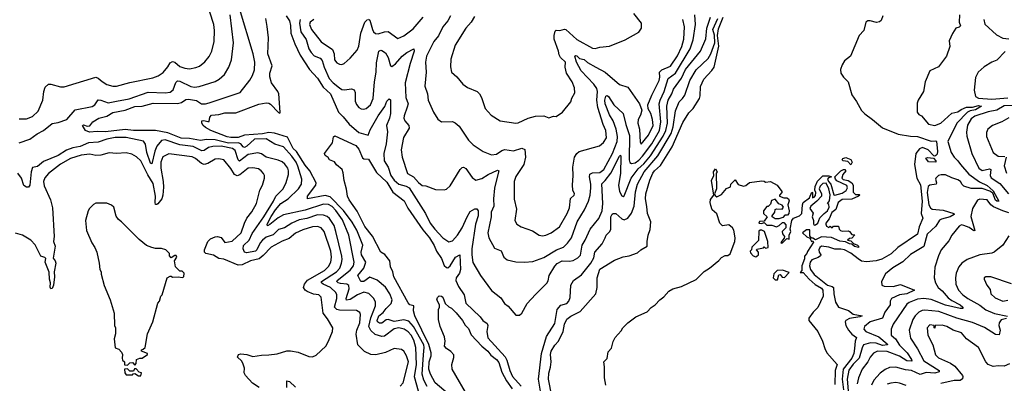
# Model space of a CAD drawing. Extents: x 1933546 to 2138868, y 524910 to 667279.
# Tile 336 of 466: x 2051040 to 2059127, y 621070 to 624054. Entities that reach past the tile are written whole.
import ezdxf

# ---------------------------------------------------------------- set-up
doc = ezdxf.new("R2010")
doc.units = 0

msp = doc.modelspace()

# ---------------------------------------------------------------- linework, layer by layer
at = {"layer": '0CON10XD'}
for points in [[(2051035, 623043.2), (2051123.8, 623075), (2051181.8, 623118.2), (2051234, 623146), (2051306.8, 623203.2), (2051355, 623210), (2051427.8, 623235), (2051496.2, 623313.8), (2051635, 623340.9), (2051656.2, 623355), (2051683.6, 623396.4), (2051705, 623394.7), (2051765, 623371.1), (2051835, 623384.8), (2051939.2, 623405), (2052095, 623459.7), (2052235, 623454.8), (2052275, 623460.6), (2052300.8, 623479.1), (2052321.9, 623538.1), (2052335, 623552.1), (2052355, 623548.7), (2052445, 623505.4), (2052475, 623500.8), (2052515, 623506.2), (2052645, 623548.2), (2052677.5, 623565), (2052722.5, 623605), (2052756, 623664), (2052777.9, 623725), (2052796.1, 623865), (2052769.6, 624095)], [(2054316.5, 621005), (2054281.8, 621121.8), (2054299, 621225), (2054292.3, 621365), (2054276.7, 621425), (2054255, 621464.1), (2054231.2, 621491.2), (2054197.7, 621515), (2054155, 621525.2), (2054115, 621516.2), (2054035, 621457.3), (2054015, 621454.5), (2053959.3, 621469.3), (2053925, 621503.1), (2053908.5, 621535), (2053923.7, 621606.3), (2053963.2, 621705), (2053962.3, 621735), (2053947.3, 621765), (2053907.2, 621807.3), (2053865, 621817.8), (2053814.7, 621795.3), (2053755, 621757.5), (2053725, 621752.1), (2053722.4, 621765), (2053746.7, 621845), (2053743.7, 621873.7), (2053725.8, 621885), (2053675, 621890.4), (2053655, 621895.3), (2053644.7, 621905), (2053645.8, 621915), (2053755, 621998.9), (2053780, 622035), (2053786.1, 622063.9), (2053742.4, 622285), (2053692.3, 622412.3), (2053635, 622489.5), (2053605, 622519.8), (2053575, 622538), (2053535, 622541.5), (2053385, 622491.7), (2053205, 622453.7), (2053161.6, 622428.4), (2053095, 622372.3), (2053073.6, 622363.6), (2053073.1, 622375), (2053105, 622439.2), (2053139.8, 622495), (2053185, 622546.9), (2053244.1, 622584.1), (2053330.3, 622665), (2053353.4, 622705), (2053357.6, 622745), (2053325, 622852.7), (2053309.5, 622885), (2053275, 622933.6), (2053205, 623009.7), (2053135, 623033.3), (2053065, 623075.9), (2052968.8, 623075), (2052905, 623015.7), (2052885, 623006.2), (2052875, 623009.7), (2052854.8, 623035), (2052835, 623043.1), (2052755, 623041.5), (2052645, 623069.5), (2052575, 623069.9), (2052525, 623061.7), (2052435, 623078.7), (2052365, 623082.8), (2052255, 623125.9), (2052155.3, 623145.3), (2051975, 623144.3), (2051905, 623154.5), (2051745, 623133.4), (2051675, 623138.1), (2051611.9, 623131.9), (2051580, 623145), (2051556.7, 623185), (2051565, 623191.2), (2051595, 623180), (2051615, 623182), (2051640, 623215), (2051689.2, 623245), (2051756.4, 623263.6), (2051805, 623291.5), (2051905, 623310.7), (2051985, 623341.7), (2052045.2, 623344.8), (2052135, 623370), (2052335, 623365.6), (2052368.1, 623375), (2052405, 623398.8), (2052427.2, 623402.8), (2052490.6, 623390.6), (2052533.1, 623365), (2052565, 623364), (2052595, 623371.8), (2052851.8, 623458.2), (2052930.9, 623559.1), (2052953, 623597), (2052966.8, 623643.2), (2052970, 623705), (2052956.3, 623773.6), (2052845, 624147.5)], [(2052255, 623668.5), (2052275, 623700), (2052295, 623712.5), (2052315, 623706.5), (2052355, 623671.6), (2052395, 623656), (2052435, 623652.1), (2052487.4, 623662.6), (2052516, 623674), (2052560.5, 623709.5), (2052596.7, 623753.3), (2052616.4, 623795), (2052636.9, 623875), (2052640.4, 623965), (2052634.6, 624015), (2052602.5, 624115)], [(2053229.5, 624085), (2053254.7, 624044.7), (2053265, 624007.5), (2053266.2, 623945), (2053298.9, 623855), (2053343.9, 623763.9), (2053419.2, 623645), (2053485, 623574.6), (2053531.9, 623501.9), (2053592.8, 623445), (2053657.3, 623295), (2053697.4, 623257.4), (2053745, 623196.4), (2053825, 623128), (2053902.1, 623107.9), (2053919.4, 623150.6), (2053982.9, 623265), (2054038, 623342), (2054055, 623385.8), (2054075, 623403.8), (2054085, 623397.5), (2054085.3, 623285.2), (2054077.1, 623245), (2054052.8, 623185), (2054061.8, 623135), (2054050.9, 623035), (2054029.4, 622955), (2054033.5, 622895), (2054067.3, 622845), (2054089.2, 622775), (2054115, 622737.2), (2054155, 622704.8), (2054215, 622689.3), (2054237.5, 622675), (2054372.8, 622462.8), (2054410.3, 622385), (2054448.1, 622335), (2054515.8, 622265), (2054565, 622231.8), (2054595, 622240.5), (2054635.3, 622285), (2054675, 622346.2), (2054713.8, 622435), (2054740.7, 622479.3), (2054778.8, 622501.2), (2054795, 622503.3), (2054804, 622485), (2054804.1, 622444.1), (2054782.2, 622375), (2054753.8, 622175), (2054752.3, 622125), (2054761.3, 622061.3), (2054824.6, 621954.6), (2054915, 621830.8), (2054992.1, 621772.1), (2055020.8, 621725), (2055052.2, 621702.2), (2055115, 621628.8), (2055145, 621628.8), (2055163.8, 621645), (2055207.1, 621725), (2055275, 621800), (2055368, 621892), (2055378.9, 621911.1), (2055389.6, 621955), (2055435, 622030.5), (2055455, 622052.1), (2055495, 622075.3), (2055555, 622071.8), (2055585, 622077.5), (2055625, 622099.6), (2055645, 622121.1), (2055659.3, 622205), (2055684.7, 622245), (2055723.8, 622335), (2055796.1, 622423.9), (2055822.9, 622485), (2055828.5, 622545), (2055821.6, 622708.4), (2055849.6, 622735), (2055894.5, 622795), (2055965, 622933.1), (2055975, 622943.3), (2055978.1, 622928.1), (2055974.8, 622794.8), (2055963.2, 622726.8), (2055957.8, 622695), (2055966.9, 622645), (2055985, 622607.5), (2055995, 622602), (2056005, 622610), (2056061.4, 622755), (2056119.4, 622830.6), (2056165, 622870), (2056221.7, 622938.3), (2056325, 623098.3), (2056346.7, 623145), (2056360.6, 623205), (2056354.5, 623345.5), (2056365, 623392.7), (2056394.9, 623445.1), (2056409.7, 623485), (2056475.8, 623574.2), (2056507, 623645), (2056630, 623795), (2056673.8, 623896.2), (2056683.3, 623985), (2056714.2, 624075)], [(2053707.6, 623477.6), (2053765, 623486.7), (2053787.8, 623477.8), (2053795.8, 623455.8), (2053795.6, 623385), (2053805, 623358), (2053825, 623334.2), (2053845, 623322.9), (2053865, 623320), (2053885, 623326.9), (2053920, 623355), (2053942.8, 623407.2), (2053953.6, 623543.6), (2053966.7, 623625), (2053969.4, 623700.6), (2053990, 623795), (2054005, 623804), (2054015, 623802.5), (2054045, 623782.9), (2054067.2, 623745), (2054084.7, 623674.7), (2054095, 623669.5), (2054125, 623692.1), (2054181.5, 623755), (2054220.5, 623785), (2054275.7, 623815.7), (2054280.5, 623795), (2054246.1, 623695), (2054206.8, 623535), (2054210.9, 623415), (2054230.4, 623365), (2054223.1, 623336.9), (2054196.7, 623265), (2054195.6, 623245), (2054203.1, 623225), (2054234.6, 623185), (2054239.2, 623165), (2054192.3, 623087.7), (2054171.8, 622985), (2054181.2, 622925), (2054225, 622791.9), (2054275, 622764), (2054315, 622717.3), (2054345, 622694.4), (2054375, 622690), (2054455, 622662), (2054525, 622658), (2054545.8, 622664.2), (2054575, 622690), (2054658.1, 622825), (2054675, 622841.9), (2054685, 622844.4), (2054705, 622833.1), (2054755, 622759.2), (2054785, 622738.6), (2054835, 622750.4), (2054886.3, 622783.7), (2054965, 622820), (2054973.8, 622815), (2054973.1, 622805), (2054938.9, 622671.1), (2054931.4, 622585), (2054932.9, 622525), (2054913.1, 622475), (2054911.8, 622435), (2054884.6, 622305), (2054892.7, 622262.7), (2054939.3, 622179.3), (2054995, 622157.1), (2055015.5, 622105.5), (2055043.7, 622083.7), (2055115, 622067.1), (2055185, 622062.9), (2055255, 622070), (2055345, 622102.1), (2055448.5, 622165), (2055505, 622187.8), (2055540, 622220), (2055572.7, 622265), (2055618.7, 622395), (2055677.8, 622495), (2055710.4, 622565), (2055725.3, 622614.7), (2055730.6, 622675), (2055731, 622705), (2055718.4, 622765), (2055723.7, 622786.3), (2055743.5, 622796.5), (2055805, 622799.3), (2055837.6, 622825), (2055909.4, 622955), (2055946.4, 623055), (2055950.4, 623095), (2055939.1, 623155), (2055914.3, 623224.3), (2055885, 623274.6), (2055848.4, 623365), (2055846.1, 623395), (2055855, 623425.7), (2055865, 623431.4), (2055875, 623422.9), (2055918.7, 623355), (2055996.1, 623285), (2056017.9, 623195), (2056048.2, 623105), (2056045.5, 622905.5), (2056052.2, 622882.2), (2056065, 622872.9), (2056095, 622880.2), (2056125, 622900.7), (2056155, 622933.3), (2056232.2, 623035), (2056295.1, 623144.9), (2056306.8, 623215), (2056293, 623365), (2056299.2, 623395), (2056332.6, 623465), (2056365, 623571.2), (2056425, 623616.9), (2056546.8, 623815), (2056571.4, 623888.6), (2056590.5, 624015), (2056583.6, 624095)], [(2054577.1, 624085), (2054557.3, 624045), (2054516.2, 623995), (2054478.8, 623921.2), (2054441.8, 623875), (2054381.3, 623755), (2054372, 623705), (2054378.9, 623625), (2054368.2, 623508.2), (2054390, 623445), (2054395.7, 623395), (2054438.8, 623295), (2054475, 623237.5), (2054505, 623216.7), (2054595, 623217.5), (2054615, 623209.2), (2054649.3, 623179.3), (2054726, 623066), (2054765, 623028.1), (2054845, 622973.1), (2054915, 622946.2), (2054955, 622951.6), (2054999.6, 622980.4), (2055025, 622988.1), (2055095, 622979.3), (2055165, 623000.9), (2055187.9, 622987.9), (2055194.7, 622925), (2055179.6, 622865), (2055113.4, 622766.6), (2055100.9, 622725), (2055102.1, 622582.1), (2055119.4, 622499.4), (2055107.5, 622405), (2055122.5, 622375), (2055157.5, 622355), (2055250.7, 622320.7), (2055306.7, 622285), (2055335, 622280), (2055360, 622285), (2055405.4, 622304.6), (2055471.9, 622355), (2055535, 622464.3), (2055555, 622511.2), (2055564.5, 622585.5), (2055593.8, 622615), (2055596.7, 622625), (2055582.9, 622655), (2055579.5, 622695), (2055585.5, 622775.5), (2055582.9, 622845), (2055595.6, 622925), (2055614.6, 622955.4), (2055635, 622971.4), (2055801.2, 623018.8), (2055835, 623046.7), (2055858.1, 623085), (2055854.4, 623145), (2055832.3, 623195), (2055788.7, 623335), (2055780.8, 623395), (2055784.8, 623465), (2055780.3, 623490.3), (2055756.3, 623525), (2055650.8, 623635), (2055613.8, 623705), (2055600, 623755), (2055605, 623760), (2055615, 623757.5), (2055637.5, 623735), (2055675, 623728.7), (2055703.2, 623703.2), (2055771.5, 623665), (2055848.2, 623625), (2055965, 623521.9), (2056035, 623500), (2056131.1, 623365), (2056148.3, 623311.7), (2056138.7, 623271.3), (2056120.6, 623235), (2056116.9, 623205), (2056130, 623155), (2056135, 623050), (2056145, 623034), (2056205, 623106.7), (2056241.4, 623185), (2056238.4, 623235), (2056223.1, 623285), (2056202.8, 623322.8), (2056200, 623355), (2056231, 623435), (2056292.1, 623555), (2056297.4, 623582.6), (2056294.8, 623625), (2056315, 623642.3), (2056385, 623672.1), (2056441.8, 623758.2), (2056479, 623835), (2056493.8, 623895), (2056500.3, 623995), (2056485, 624056.7)], [(2054775, 624080), (2054748.1, 624035), (2054705, 623984.2), (2054616.7, 623845), (2054580, 623730), (2054576.8, 623666.8), (2054585.8, 623625), (2054630, 623585), (2054680, 623525), (2054718.5, 623498.5), (2054795.9, 623465.9), (2054815.7, 623445), (2054832.9, 623415), (2054864, 623325), (2054911.2, 623271.2), (2054985, 623223.3), (2055115, 623205.8), (2055135, 623207.5), (2055214.7, 623245.3), (2055275, 623262.3), (2055345, 623265.7), (2055385, 623250), (2055425, 623262.5), (2055445, 623260), (2055498.8, 623295), (2055565, 623381.2), (2055575, 623410), (2055598, 623455), (2055596.9, 623495), (2055577.8, 623545), (2055530.3, 623615), (2055519.7, 623665), (2055523.1, 623705), (2055480.4, 623745), (2055470, 623765), (2055465.3, 623795), (2055430.8, 623895), (2055429.6, 623925), (2055438.8, 623961.2), (2055445, 623967.5), (2055475, 623965.5), (2055515, 623976.7), (2055525, 623973.6), (2055615, 623891.3), (2055745, 623820), (2055765, 623818), (2055805, 623830), (2055885, 623836.2), (2056011.7, 623888.3), (2056125, 623952.5), (2056146.4, 623983.6), (2056146.2, 624025), (2056084.4, 624104.4)], [(2058758.2, 624095), (2058755.8, 624035), (2058765.7, 624005), (2058755.7, 623994.3), (2058727.5, 623985), (2058700, 623940), (2058675, 623880), (2058680, 623835), (2058651.4, 623755), (2058585, 623668.8), (2058513.8, 623635), (2058475.9, 623544.1), (2058463.3, 623465), (2058420, 623395), (2058410.7, 623369.3), (2058410, 623295), (2058425, 623276.7), (2058446.7, 623265), (2058505, 623198), (2058555, 623185.8), (2058605, 623206.4), (2058695, 623286.3), (2058745, 623297.3), (2058773.5, 623316.5), (2058815, 623337.6), (2058865, 623336), (2058915, 623350), (2058938.8, 623345), (2058889.6, 623315), (2058845, 623307.2), (2058823.3, 623296.7), (2058737.6, 623205), (2058664.1, 623055), (2058691.3, 622965), (2058714.7, 622925), (2058745.8, 622895.8), (2058765.9, 622865), (2058836.2, 622786.2), (2058923.5, 622723.5), (2058985, 622694.3), (2059035, 622648.9), (2059082.5, 622565), (2059065, 622564.7), (2059055, 622572.9), (2059031.8, 622631.8), (2059007.3, 622647.3), (2058945, 622669.2), (2058855, 622668.3), (2058795, 622689.3), (2058781.2, 622701.2), (2058766.5, 622726.5), (2058745, 622740.8), (2058695.8, 622755.8), (2058645, 622781.1), (2058607.8, 622782.2), (2058586.2, 622775), (2058564.7, 622755), (2058561.1, 622745), (2058570, 622715), (2058565.8, 622704.2), (2058515, 622695.2), (2058500, 622685), (2058494.1, 622635), (2058505.7, 622535.7), (2058519.4, 622509.4), (2058535, 622500), (2058625, 622489.8), (2058710.8, 622465), (2058715.6, 622455), (2058681.5, 622435), (2058611.8, 622418.2), (2058595, 622408.4), (2058565, 622358.5), (2058493.3, 622295), (2058465, 622193.1), (2058355, 622128), (2058292.8, 622067.2), (2058212, 622018), (2058151.7, 621968.3), (2058116.7, 621905), (2058120, 621875), (2058138.6, 621868.6), (2058215, 621864.2), (2058275, 621882), (2058388, 621835), (2058325, 621803.7), (2058265.2, 621794.8), (2058200.4, 621765), (2058190.3, 621745), (2058189.5, 621715), (2058146.7, 621655), (2058126.2, 621605), (2058025, 621574.5), (2057977.1, 621535), (2057973.5, 621515), (2057989.1, 621495), (2058095, 621451.9), (2058165.5, 621395), (2058167.5, 621385), (2058125, 621380.2), (2058075, 621398.4), (2058026.7, 621403.3), (2057970.8, 621385), (2057958.2, 621361.8), (2057933.5, 621275), (2057885, 621226.8), (2057851, 621179), (2057836.9, 621103.1), (2057847.3, 620975)], [(2058128, 624085), (2058115, 624048.8)], [(2054387, 621045), (2054358, 621095), (2054344.8, 621145), (2054355.1, 621304.9), (2054362.9, 621365), (2054359.9, 621385), (2054275, 621536.6), (2054235, 621579.7), (2054195, 621591.5), (2054115, 621577.1), (2054065, 621592.9), (2054049.8, 621590.2), (2054015, 621563.8), (2053995, 621563.8), (2053977.8, 621575), (2053975, 621586.7), (2053988.5, 621625), (2054025, 621650.5), (2054049.3, 621685), (2054090.3, 621725), (2054099.7, 621755), (2054080, 621805), (2054045, 621858.5), (2053975, 621915.3), (2053915, 621940.8), (2053865, 621904.3), (2053841.8, 621905), (2053817.9, 621955), (2053865.5, 622014.5), (2053883.3, 622065), (2053847.2, 622125), (2053844.8, 622145.2), (2053859.2, 622205), (2053808.1, 622328.1), (2053771.2, 622391.2), (2053698.3, 622488.3), (2053590.2, 622600.2), (2053549.2, 622610.8), (2053403.3, 622585), (2053402.9, 622605), (2053471.3, 622695), (2053474.6, 622715), (2053423.2, 622813.2), (2053385, 622860), (2053312.4, 622972.4), (2053285, 622998), (2053239.8, 623089.8), (2053133.1, 623123.1), (2053085, 623129), (2053035, 623117.8), (2052885, 623105.3), (2052835, 623088.7), (2052775, 623087.3), (2052744.3, 623094.3), (2052608.8, 623145), (2052565, 623168.8), (2052547, 623187), (2052536, 623205), (2052536.2, 623223.8), (2052552.3, 623227.7), (2052585, 623217.5), (2052595, 623220), (2052600, 623255), (2052615, 623270), (2052675, 623275.6), (2052725, 623290), (2052815, 623288.9), (2053005, 623361.2), (2053065, 623371.6), (2053085, 623369.7), (2053100.4, 623360.4), (2053165, 623291.8), (2053175, 623288.6), (2053180, 623295), (2053167.1, 623445), (2053159.4, 623465), (2053108.1, 623535), (2053092.9, 623585), (2053094.4, 623615.6), (2053113.1, 623675), (2053077.2, 623775), (2053082, 623905), (2053072, 623998), (2053061.2, 624065)], [(2053342.2, 624055), (2053336.4, 624025), (2053348.8, 623955), (2053392, 623892), (2053415.7, 623815), (2053433.2, 623785), (2053458.6, 623758.6), (2053507.7, 623737.7), (2053525, 623720.6), (2053539.2, 623665), (2053580.8, 623570.8), (2053614, 623535), (2053665, 623494.6), (2053685, 623482.3), (2053707.6, 623477.6)], [(2053455, 624056.9), (2053425.5, 624035), (2053419.2, 624015), (2053436.7, 623975), (2053515, 623871.8), (2053609.5, 623809.5), (2053623.8, 623775), (2053626.5, 623725), (2053645, 623701.1), (2053665, 623688.1), (2053685, 623685.8), (2053705, 623694), (2053755, 623738.8), (2053811.4, 623805), (2053823.8, 623836.2), (2053841.9, 623945), (2053875, 624034.4), (2053895, 624055.8)], [(2053905, 624058.8), (2053915, 624050), (2053936.5, 623975), (2053945.6, 623955), (2053961.3, 623941.3), (2053985, 623937.8), (2054035, 623955.2), (2054065, 623956.2), (2054145, 623901.1), (2054195, 623921.8), (2054271, 623979), (2054353.6, 624075)], [(2055316.1, 621005), (2055300, 621105), (2055325.9, 621315.9), (2055367.3, 621455), (2055435, 621560), (2055455, 621676), (2055485, 621711.2), (2055532.5, 621725), (2055550.5, 621745), (2055562.2, 621775), (2055565.8, 621874.2), (2055587.5, 621912.5), (2055655, 621959.4), (2055731.9, 622055), (2055755, 622099.4), (2055764.6, 622145), (2055824.3, 622215.7), (2055847.3, 622265), (2055856.4, 622285), (2055886.9, 622315), (2055896.2, 622333.8), (2055894.4, 622435), (2055905, 622458.2), (2055915, 622464.7), (2055935, 622464.6), (2055985, 622419.7), (2056005, 622412.5), (2056035, 622426.7), (2056065, 622465.5), (2056085.2, 622524.8), (2056097.6, 622642.4), (2056114.4, 622705.6), (2056169.7, 622805), (2056282.2, 622937.8), (2056389.9, 623120.1), (2056407.7, 623175), (2056425, 623307.1), (2056455, 623378.9), (2056483.7, 623406.3), (2056502.4, 623435), (2056544.4, 623555), (2056595, 623642), (2056694.5, 623735.5), (2056717, 623775), (2056749.1, 623865), (2056746.6, 623926.6), (2056733.8, 623975), (2056773.5, 624065)], [(2056778.1, 623978.1), (2056816.3, 624075)], [(2058115, 624048.8), (2058101.9, 624038.1), (2058077.9, 624032.1), (2058024.4, 624045.6), (2058005, 624044.2), (2057990, 624035), (2057973.6, 623966.4), (2057934.4, 623925), (2057864.7, 623755.3), (2057815, 623716.8), (2057795, 623683.8), (2057781.5, 623645), (2057784.6, 623614.6), (2057805, 623582), (2057844.7, 623545), (2057875, 623437.1), (2057913.5, 623383.5), (2057955, 623308.2), (2057980.6, 623280.6), (2058045.4, 623235.4), (2058125.6, 623165.6), (2058255, 623116), (2058355, 623098.4), (2058415, 623094.8), (2058525, 623058.4), (2058565, 623060.5), (2058570.5, 623055), (2058578.7, 622975), (2058575, 622952), (2058565, 622938.6), (2058555, 622933.3), (2058547.3, 622937.3), (2058502.5, 622985), (2058455, 623004.5), (2058430, 622995), (2058398.8, 622955), (2058388.5, 622865), (2058408.3, 622755), (2058438.9, 622698.9), (2058451.9, 622565), (2058443.3, 622465), (2058458.2, 622425), (2058426, 622355), (2058415, 622293.8), (2058252.3, 622185), (2058197.8, 622132.2), (2058121.6, 622088.4), (2058075, 622075.5), (2057995, 622065.9), (2057955, 622072.3), (2057925, 622090.4), (2057865, 622139), (2057815, 622164.1), (2057785, 622170.3), (2057735, 622169.8), (2057685, 622187.4), (2057625, 622196.4), (2057611.6, 622185), (2057602.5, 622165), (2057605, 622146), (2057620.8, 622125), (2057618, 622115), (2057598.5, 622101.5), (2057545, 622084), (2057531.3, 622065), (2057526.1, 622035), (2057535.7, 622005), (2057565, 621964.3), (2057675, 621876.8), (2057713.1, 621865), (2057722.5, 621855), (2057725.2, 621805), (2057739.5, 621735), (2057765, 621695.8), (2057846.7, 621666.7), (2057885, 621637.6), (2057960, 621625), (2057940, 621615), (2057855, 621601.1), (2057825.3, 621585), (2057820.2, 621575), (2057824.4, 621545), (2057846.6, 621505), (2057874.5, 621474.5), (2057913.6, 621445), (2057901, 621415), (2057896.4, 621356.4), (2057890.7, 621315), (2057873.3, 621275), (2057801.8, 621185), (2057794.7, 621104.7), (2057805.3, 621015)], [(2058958.2, 624055), (2058967.6, 624017.6), (2059061.4, 623931.4), (2059115, 623902.4), (2059165, 623897.5)], [(2055410, 620965), (2055382.9, 621105), (2055386.5, 621153.5), (2055398.3, 621201.7), (2055404.8, 621245.2), (2055398.4, 621305), (2055404, 621335), (2055435, 621382.3), (2055465.3, 621415), (2055503, 621495), (2055515, 621555.7), (2055533.1, 621596.9), (2055565, 621622.1), (2055641.7, 621658.3), (2055770.5, 621805), (2055782.7, 621855), (2055782.9, 621935), (2055805, 622007.1), (2055925, 622079.6), (2055995, 622106.9), (2056044.2, 622115.8), (2056115, 622141.4), (2056140, 622165), (2056193.3, 622195), (2056194, 622235), (2056202, 622285), (2056217.7, 622332.3), (2056222.5, 622395), (2056195.7, 622465), (2056190.2, 622520.2), (2056180.3, 622585), (2056181.3, 622625), (2056215, 622738), (2056240, 622795), (2056253.5, 622815), (2056302.8, 622857.2), (2056398.7, 623011.3), (2056485, 623211.9), (2056535, 623290), (2056571.8, 623325), (2056622.3, 623407.7), (2056629.2, 623430.8), (2056632.2, 623505), (2056657.5, 623565), (2056725, 623636.2), (2056742.7, 623665), (2056783, 623837), (2056771.8, 623925), (2056778.1, 623978.1)], [(2059135, 623794.2), (2059066.6, 623723.4), (2059023.1, 623706.9), (2058961.4, 623668.6), (2058912, 623625), (2058890.3, 623579.7), (2058879.5, 623475), (2058891.1, 623425), (2058915, 623409.1), (2059025, 623403), (2059155, 623412.9)], [(2051035, 623242), (2051095, 623240), (2051145, 623260), (2051191.4, 623305), (2051229.4, 623395), (2051237.1, 623465), (2051248.1, 623501.9), (2051275.6, 623524.4), (2051295, 623525.6), (2051375, 623502.8), (2051405, 623502.5), (2051665, 623582.5), (2051685, 623575.8), (2051716, 623546), (2051755, 623522.5), (2051805, 623508.9), (2051835, 623508.2), (2051945, 623539.6), (2052132.4, 623577.6), (2052176.5, 623593.5), (2052218.7, 623621.3), (2052255, 623668.5)], [(2059215, 623348.8), (2059125, 623346.6), (2059065, 623312.6), (2058995, 623298.2), (2058885, 623263.7), (2058855, 623240.4), (2058825, 623187.5), (2058815, 623130), (2058818.5, 623098.5), (2058860.9, 622955), (2058916.7, 622835), (2058945.3, 622815.3), (2059005, 622829.7), (2059015, 622825.6), (2059010.2, 622775), (2059017.7, 622757.7), (2059089.2, 622709.2), (2059161.1, 622625)], [(2059165, 623247.9), (2059105.8, 623215), (2059030.8, 623185), (2058992.2, 623155), (2058981.5, 623128.5), (2058980.4, 623095), (2059035.5, 622965), (2059076, 622935), (2059131.2, 622931.2)], [(2054175, 621347.8), (2054115, 621356.1), (2054045, 621321.4), (2053965, 621304.4), (2053925, 621307.5), (2053872.2, 621332.2), (2053815.6, 621385), (2053804.3, 621474.3), (2053807.8, 621505), (2053832.1, 621565), (2053838.9, 621635), (2053832.4, 621652.4), (2053805, 621668.2), (2053665, 621669.6), (2053645, 621676.5), (2053626.6, 621695), (2053643.7, 621765), (2053643.3, 621795), (2053635.4, 621815), (2053592, 621855), (2053530.8, 621885), (2053519.6, 621895), (2053519.7, 621905), (2053642.2, 621985), (2053667.8, 622015), (2053683.8, 622055), (2053688.6, 622085), (2053685.3, 622114.7), (2053637, 622315), (2053622, 622365), (2053585, 622422.4), (2053565, 622438.4), (2053535, 622451), (2053485, 622452.2), (2053398.5, 622421.5), (2053335, 622410.8), (2053275.7, 622384.3), (2053215, 622344.7), (2053165, 622332), (2053120.2, 622289.8), (2053065, 622269.4), (2053033.3, 622245), (2053015, 622221.8), (2052987.6, 622165), (2052976.5, 622155), (2052905, 622139.8), (2052885, 622145.9), (2052873.8, 622175), (2052878.6, 622201.4), (2052923.6, 622245), (2052949.8, 622300.2), (2053045, 622435.8), (2053124.8, 622565), (2053144, 622606), (2053204.6, 622665), (2053227.9, 622717.9), (2053246.5, 622785), (2053247.5, 622815), (2053242.2, 622835), (2053218.4, 622868.4), (2053195, 622888.1), (2053162.4, 622902.4), (2053065, 622924.8), (2053025, 622952.5), (2052995, 622962), (2052915, 622947.5), (2052845, 622893.2), (2052834.3, 622904.3), (2052810.2, 622980.2), (2052788, 622998), (2052694.1, 623015.9), (2052625, 623014.8), (2052591.5, 623005), (2052555, 622980), (2052535, 622977.5), (2052465, 623014.1), (2052355, 623026.9), (2052235, 623069.5), (2052205, 623061.8), (2052164.9, 623015.1), (2052148.4, 622975), (2052125, 622871.2), (2052115, 622877.5), (2052083.4, 622965), (2052072, 623032), (2052056.6, 623056.6), (2051915, 623088), (2051825, 623088.3), (2051755, 623074.5), (2051685, 623050.2), (2051605, 623044.4), (2051535, 623013.2), (2051475, 623001.7), (2051425.4, 622984.6), (2051355, 622941.1), (2051235, 622891.7), (2051185, 622849.7), (2051145, 622840), (2051133, 622805), (2051122.9, 622695), (2051110.8, 622679.2), (2051095, 622680.6), (2051074.6, 622694.6), (2051055.6, 622755), (2051025, 622794.3)], [(2054595, 620953), (2054451.3, 621075), (2054412.5, 621145), (2054400.6, 621185), (2054403.7, 621245), (2054418.6, 621295), (2054419, 621321), (2054398.9, 621388.9), (2054285, 621622.5), (2054273.3, 621665), (2054277.1, 621705), (2054245, 621715.3), (2054230.8, 621730.8), (2054112.9, 621945), (2054105.2, 621985), (2054084.5, 622025), (2054080.2, 622075), (2054037.3, 622127.3), (2054004.6, 622145), (2053937.6, 622277.6), (2053875, 622356), (2053812.3, 622482.3), (2053745.3, 622575), (2053732.7, 622605), (2053725, 622662.5), (2053704.3, 622735.7), (2053697.6, 622797.6), (2053687.1, 622825), (2053642.4, 622862.4), (2053625, 622886.7), (2053584.1, 622904.1), (2053573, 622923), (2053549.2, 622939.2), (2053544.2, 622955.8), (2053610, 623045), (2053618.3, 623091.7), (2053628.3, 623101.7), (2053800.7, 623020.7), (2053825, 622990.8), (2053855, 622920.6), (2053865, 622912.5), (2053905, 622910), (2053969.7, 622799.7), (2054055, 622721.7), (2054105, 622637.9), (2054196.4, 622566.4), (2054227.7, 622507.7), (2054350.3, 622330.3), (2054404.7, 622265), (2054445, 622201.1), (2054463.2, 622155), (2054503.9, 622095), (2054525, 622038), (2054545, 622019.2), (2054555, 622018.6), (2054575, 622033.1), (2054618.2, 622105), (2054655.5, 622125.5), (2054660.2, 622005), (2054651.3, 621975), (2054625.3, 621935), (2054622.5, 621915), (2054642.5, 621865), (2054689.8, 621795), (2054705, 621728.6), (2054821.1, 621615), (2054843.1, 621585), (2054880, 621560), (2054884.1, 621545), (2054876.5, 621495), (2054885, 621442.9), (2055027.1, 621287.1), (2055041, 621261), (2055064.7, 621175), (2055088.4, 621125), (2055157.2, 621047.2)], [(2053005.5, 621035), (2052952.2, 621072.2), (2052893.8, 621135), (2052882.2, 621155), (2052885.4, 621195), (2052872.1, 621235), (2052860.5, 621255), (2052828.6, 621285), (2052837.1, 621305), (2052855, 621312.7), (2052905, 621306), (2052955, 621289.2), (2053025, 621301.8), (2053085, 621304), (2053155, 621310.7), (2053235, 621335.8), (2053265, 621337.1), (2053326.7, 621325), (2053415, 621290), (2053445, 621286), (2053475, 621301.2), (2053554.2, 621375), (2053575.4, 621414.6), (2053608.9, 621495), (2053610.6, 621525), (2053568.4, 621598.4), (2053533.1, 621645), (2053515, 621777.1), (2053495.8, 621795), (2053451.6, 621801.6), (2053402.1, 621822.1), (2053383.5, 621835), (2053371.8, 621855), (2053378.8, 621885), (2053404.2, 621915.8), (2053543.3, 621995), (2053575, 622029.6), (2053594.7, 622065), (2053600.4, 622105), (2053595.6, 622155), (2053540.6, 622315), (2053515, 622346.8), (2053486.6, 622356.6), (2053445, 622353.5), (2053365, 622330.7), (2053305, 622302.4), (2053252, 622258), (2053195, 622235.8), (2053105, 622188.1), (2053040.6, 622119.4), (2053007.4, 622092.6), (2052935, 622074.5), (2052867.3, 622042.7), (2052835, 622039.5), (2052715, 622088.1), (2052675, 622094.3), (2052631.8, 622121.8), (2052568.1, 622135), (2052557.8, 622145), (2052557.5, 622165), (2052585.3, 622235), (2052607.9, 622255), (2052645, 622271.1), (2052665, 622274.2), (2052695, 622267.2), (2052725, 622224.7), (2052785, 622237.7), (2052858.1, 622305), (2052885.6, 622384.4), (2052904.6, 622425), (2052945, 622476.7), (2052985.9, 622545), (2053012.3, 622655), (2053032.9, 622697.1), (2053050, 622755), (2053051.1, 622775), (2053041.7, 622791.7), (2053024.2, 622815), (2053000.5, 622830.5), (2052955, 622839.4), (2052915, 622834.7), (2052847.9, 622782.1), (2052825, 622772.4), (2052803.4, 622783.4), (2052775, 622832.9), (2052715, 622904), (2052675, 622912.5), (2052645, 622909.4), (2052585.2, 622874.8), (2052555, 622866.3), (2052533.5, 622873.5), (2052484.6, 622915), (2052455, 622929.8), (2052265, 622953.2), (2052215, 622928.2), (2052198.5, 622885), (2052198.2, 622835), (2052219.3, 622725), (2052221.1, 622681.1), (2052215.8, 622614.2), (2052207.5, 622585), (2052175, 622542.5), (2052165, 622536.4), (2052155, 622538.6), (2052151.2, 622555), (2052156.3, 622605), (2052135, 622710), (2052091.4, 622781.4), (2052034.5, 622895), (2051999.2, 622929.2), (2051961.9, 622951.9), (2051915, 622960.4), (2051835, 622957.1), (2051775, 622961.9), (2051705, 622941.5), (2051665, 622941.1), (2051615, 622950.9), (2051543.2, 622943.2), (2051456.9, 622915), (2051375, 622869.7), (2051275, 622791.8), (2051246, 622756), (2051235.4, 622725), (2051239.8, 622689.8), (2051293.3, 622575), (2051310.4, 622510.4), (2051324, 622274), (2051317.8, 622235), (2051332.2, 622195), (2051315.8, 622095.8), (2051330.6, 622075), (2051335.4, 622055), (2051322.9, 621985), (2051326.5, 621945), (2051318.6, 621875), (2051305, 621847.5), (2051295, 621846.7), (2051289.7, 621859.7), (2051293.1, 621895), (2051283.5, 621925), (2051282.9, 621982.9), (2051247.5, 622065), (2051253.3, 622095), (2051245, 622103.3), (2051212.7, 622112.7), (2051167, 622207), (2051131.2, 622245), (2051062.5, 622285), (2051005, 622303.3)], [(2057865, 622863.3), (2057841.4, 622891.4), (2057803.3, 622895), (2057796.2, 622905), (2057801.2, 622915), (2057825, 622923.8), (2057865, 622905.8), (2057875.7, 622885), (2057865, 622863.3)], [(2058565, 622884), (2058505, 622887.5), (2058483, 622917), (2058495, 622922.5), (2058545, 622917.5), (2058565, 622896.7), (2058565, 622884)], [(2059140.8, 622925), (2059126, 622856), (2059145.9, 622795)], [(2055852.5, 621055), (2055843.9, 621113.9), (2055844.1, 621204.1), (2055836.2, 621245), (2055865, 621272.5), (2055872.3, 621327.7), (2055900.3, 621359.7), (2055914.2, 621414.2), (2055930, 621445), (2055979.6, 621500.4), (2055994.2, 621525), (2056035.6, 621565), (2056100, 621615), (2056192.7, 621657.3), (2056225, 621691.5), (2056260, 621715), (2056297.5, 621755), (2056331.2, 621778.8), (2056372, 621825), (2056403.3, 621845), (2056475.9, 621864.1), (2056595, 621921.2), (2056662.1, 621987.9), (2056705.6, 622014.4), (2056783.3, 622076.7), (2056805, 622102.5), (2056835, 622120), (2056855, 622120), (2056875, 622132.5), (2056914.3, 622235), (2056916.6, 622263.4), (2056905, 622327.5), (2056895, 622346.7), (2056865, 622370), (2056813, 622363), (2056790, 622385), (2056765, 622460), (2056727.5, 622495), (2056715, 622530), (2056709.4, 622555), (2056712.2, 622577.8), (2056740, 622615), (2056721.2, 622735), (2056740, 622775), (2056737.5, 622805), (2056755, 622830), (2056767.5, 622805), (2056760, 622795), (2056762.5, 622665), (2056747.5, 622625), (2056751.7, 622611.7), (2056765, 622600), (2056805, 622620), (2056845, 622670), (2056878.3, 622681.7), (2056880, 622705), (2056915, 622740), (2056941.7, 622701.7), (2056985, 622687.5), (2057005, 622692.5), (2057035, 622717.5), (2057135, 622732.5), (2057155, 622730), (2057165, 622720), (2057205, 622727.5), (2057260, 622695), (2057300, 622645), (2057300, 622635), (2057280, 622615), (2057280, 622605), (2057315, 622591.2), (2057341.7, 622591.7), (2057353.3, 622583.3), (2057358.8, 622568.8), (2057350, 622535), (2057360, 622485), (2057357, 622463), (2057345, 622450), (2057325, 622450), (2057308.3, 622431.7), (2057275, 622420), (2057245, 622420), (2057220, 622435), (2057220, 622445), (2057242.5, 622475), (2057243.6, 622496.4), (2057255, 622502.5), (2057301.7, 622498.3), (2057312.5, 622515), (2057302.5, 622532.5), (2057275, 622542.5), (2057245, 622580), (2057215, 622570), (2057205, 622540), (2057188.3, 622521.7), (2057175, 622520), (2057147.5, 622485), (2057150, 622465), (2057180, 622435), (2057155, 622400), (2057115, 622397.5), (2057110, 622385), (2057135, 622382.5), (2057155, 622390), (2057175, 622367.5), (2057216.7, 622366.7), (2057255, 622353.8), (2057277.5, 622365), (2057305, 622390), (2057315, 622390), (2057331.7, 622371.7), (2057332.5, 622345), (2057302.5, 622315), (2057305, 622297.5), (2057320, 622275), (2057318.3, 622261.7), (2057290, 622225), (2057295, 622220), (2057305, 622222.5), (2057341.7, 622258.3), (2057358.3, 622251.7), (2057358.8, 622285), (2057373.8, 622315), (2057366.7, 622335), (2057382.5, 622405), (2057393.9, 622426.1), (2057445, 622443.3), (2057465, 622462.5), (2057468, 622535), (2057475.8, 622555), (2057526.7, 622593.3), (2057545, 622637.5), (2057550, 622635), (2057551.7, 622591.7), (2057565, 622597.5), (2057575, 622612.5), (2057578.8, 622635), (2057570, 622655), (2057573.1, 622685), (2057591.7, 622728.3), (2057635, 622772.5), (2057685, 622772.5), (2057707.5, 622765), (2057683, 622757), (2057673.3, 622745), (2057682.5, 622725), (2057702, 622705), (2057726.2, 622616.2), (2057735, 622613.8), (2057795, 622631.9), (2057827.2, 622652.8), (2057838.1, 622675), (2057833.3, 622693.3), (2057751.2, 622731.2), (2057740, 622745), (2057736, 622765), (2057785, 622814), (2057805, 622825.8), (2057817.5, 622825), (2057826, 622815), (2057799.2, 622785), (2057792.5, 622755), (2057803.5, 622743.5), (2057843.3, 622735), (2057874, 622715), (2057885.8, 622695), (2057885, 622640), (2057905, 622620), (2057935, 622620), (2057940, 622615), (2057930, 622605), (2057875, 622580), (2057795, 622579.4), (2057761.2, 622555), (2057743, 622497), (2057709.1, 622470.9), (2057688.8, 622421.2), (2057660, 622385), (2057660, 622375), (2057665, 622360), (2057685, 622350), (2057695, 622360), (2057705, 622350), (2057715, 622350), (2057725, 622360), (2057765, 622360), (2057770, 622335), (2057780, 622325), (2057795, 622320), (2057845, 622322.5), (2057856.4, 622316.4), (2057875, 622290), (2057898.3, 622288.3), (2057875, 622260), (2057855, 622257.5), (2057840, 622245), (2057865, 622240), (2057887.5, 622217.5), (2057920, 622205), (2057930, 622195), (2057930, 622185), (2057895, 622192.5), (2057873.3, 622213.3), (2057855, 622214.4), (2057821.7, 622231.7), (2057775, 622235.7), (2057706.7, 622266.7), (2057625, 622271.8), (2057575, 622248.8), (2057555, 622262.5), (2057542.5, 622262.5), (2057530.5, 622280.5), (2057528.8, 622328.8), (2057501.2, 622328.8), (2057470, 622305), (2057505, 622273.3), (2057530, 622260), (2057543.6, 622233.6), (2057555, 622240), (2057558.3, 622228.3), (2057509.3, 622150.7), (2057505, 622134.3), (2057486.7, 622113.3), (2057485, 622092), (2057464.2, 622035), (2057463.3, 621996.7), (2057450, 621980), (2057475, 621980), (2057524.1, 621924.1), (2057571.9, 621881.9), (2057625, 621850.8), (2057635, 621833.3), (2057640, 621785), (2057595, 621692.5), (2057555.7, 621654.3), (2057520, 621605), (2057520, 621585), (2057595.7, 621495.7), (2057633.8, 621415), (2057651.2, 621355), (2057669.2, 621319.2), (2057752.5, 621225), (2057736.2, 621173.8), (2057735, 621060)], [(2057565, 622367.5), (2057575, 622370), (2057596.2, 622385), (2057612.5, 622427.5), (2057646.2, 622465), (2057674, 622485), (2057688.8, 622515), (2057686.2, 622536.2), (2057673.3, 622545), (2057691.7, 622568.3), (2057696.1, 622616.1), (2057686.2, 622666.2), (2057662.5, 622712.5), (2057635, 622711.2), (2057613, 622687), (2057606, 622665), (2057626, 622625), (2057624, 622606), (2057585.9, 622564.1), (2057538.8, 622525), (2057530, 622505), (2057556.4, 622466.4), (2057548.8, 622435), (2057558.8, 622405), (2057558.3, 622378.3), (2057565, 622367.5)], [(2051985, 621220), (2051997, 621233), (2052000, 621265), (2052025, 621276.7), (2052045, 621277.5), (2052090, 621305), (2052090, 621315), (2052040, 621335), (2052040, 621345), (2052055, 621350), (2052070, 621365), (2052090, 621475), (2052132.5, 621575), (2052173, 621727), (2052187, 621743), (2052200, 621785), (2052210, 621795), (2052250, 621935), (2052275, 621950), (2052285, 621950), (2052295, 621940), (2052345, 621942.5), (2052375, 621937.5), (2052387.5, 621945), (2052390, 621975), (2052375, 621990), (2052355, 621990), (2052320, 622025), (2052310, 622075), (2052330, 622105), (2052325, 622120), (2052315, 622120), (2052285, 622100), (2052270, 622115), (2052270, 622135), (2052240, 622165), (2052205, 622176.7), (2052155, 622176.7), (2052125, 622183.3), (2052081.7, 622201.7), (2052020.7, 622250.7), (2051876.4, 622396.4), (2051850, 622415), (2051833, 622443), (2051812.5, 622515), (2051795, 622532.5), (2051755, 622547.5), (2051665, 622547.5), (2051645, 622537.5), (2051612.5, 622505), (2051602.5, 622485), (2051580, 622405), (2051587.5, 622325), (2051633, 622223), (2051657.5, 622185), (2051672.5, 622145), (2051692.5, 622055), (2051697.5, 622005), (2051707.5, 621985), (2051707.5, 621965), (2051733.6, 621873.6), (2051783.3, 621755), (2051816.4, 621646.4), (2051817.5, 621545), (2051827.5, 621525), (2051827, 621477), (2051816.7, 621435), (2051825, 621360), (2051855, 621350), (2051876.1, 621326.1), (2051883.3, 621305), (2051880, 621275), (2051885, 621260), (2051900, 621245), (2051901.7, 621221.7), (2051925, 621220), (2051943, 621237), (2051965, 621240), (2051985, 621220)], [(2059165, 622470), (2059115, 622484.3), (2059038.7, 622518.7), (2059015.5, 622535.5), (2058985, 622574.5), (2058925, 622580), (2058907.1, 622572.9), (2058866.3, 622503.7), (2058851.2, 622438.8), (2058885, 622323.3), (2058875, 622320.9), (2058838, 622348), (2058795, 622366.1), (2058775, 622370), (2058755, 622360), (2058696.9, 622285), (2058671.4, 622238.6), (2058606.9, 622165), (2058585, 622116), (2058556.6, 622023.4), (2058550.8, 621935), (2058562.5, 621895), (2058584.4, 621855), (2058615, 621830), (2058665, 621772.4), (2058695, 621750.2), (2058765, 621715.2), (2058786.9, 621695), (2058786.7, 621683.3), (2058765, 621682.7), (2058645, 621711.1), (2058525, 621758), (2058465, 621766.5), (2058415, 621761.3), (2058345, 621732.6), (2058325, 621718.2), (2058213.9, 621556.1), (2058197.1, 621515), (2058196.2, 621465), (2058234.3, 621434.3), (2058265, 621382.7), (2058328.8, 621318.8), (2058365.3, 621265), (2058367.6, 621252.4), (2058325, 621254.9), (2058265, 621292.9), (2058165, 621329.8), (2058086.5, 621333.5), (2058052.6, 621317.4), (2058024.5, 621285), (2058004.5, 621245), (2057958.5, 621185), (2057928, 621115), (2057918.1, 621065)], [(2057085, 622107.5), (2057095, 622112.5), (2057107.5, 622125), (2057107, 622147), (2057090, 622165), (2057095, 622170), (2057147.5, 622182.5), (2057155, 622190), (2057165, 622180), (2057186.2, 622185), (2057183.3, 622235), (2057156, 622316), (2057135, 622327.5), (2057122.5, 622327.5), (2057111.7, 622318.3), (2057106.7, 622243.3), (2057051.7, 622188.3), (2057050, 622165), (2057040, 622155), (2057041.7, 622141.7), (2057065, 622117.5), (2057085, 622107.5)], [(2059165, 622281.2), (2059113.8, 622205), (2059044.5, 622145.5), (2059023.2, 622136.8), (2058925, 622124.3), (2058822.6, 622087.4), (2058778.9, 622055), (2058753.8, 622026.2), (2058730.7, 621975), (2058724.7, 621935), (2058729.1, 621885), (2058751.3, 621835), (2058786.2, 621796.2), (2058828.2, 621765), (2058925, 621711.6), (2058975, 621672.8), (2059045, 621643.2), (2059151.7, 621621.7)], [(2057265, 621920), (2057275, 621960), (2057285, 621962.5), (2057301.7, 621941.7), (2057321.7, 621938.3), (2057358.3, 621978.3), (2057305, 621997.5), (2057260, 621995), (2057235, 621967.5), (2057227.5, 621935), (2057245, 621920), (2057265, 621920)], [(2059185, 621886.2), (2059015, 621943.8), (2058975, 621944), (2058962.5, 621935), (2058962.5, 621925), (2058984.3, 621874.3), (2059009.5, 621839.5), (2059016.2, 621805), (2059051.3, 621771.3), (2059115, 621744.6), (2059155, 621751.5)], [(2054732.2, 620945), (2054592.4, 621185), (2054588.5, 621225), (2054605, 621282.5), (2054605, 621302.5), (2054581.4, 621331.4), (2054544.4, 621354.4), (2054528, 621375), (2054534.7, 621415), (2054528.6, 621451.4), (2054492, 621535), (2054480, 621595), (2054480, 621675), (2054488, 621695), (2054487.5, 621715), (2054465.5, 621755.5), (2054471.9, 621775), (2054485, 621787.9), (2054505, 621785.2), (2054515.6, 621775.6), (2054535, 621726), (2054565, 621698), (2054587.1, 621687.1), (2054625, 621648.8), (2054676.5, 621585), (2054697.6, 621547.6), (2054725, 621518.8), (2054747.7, 621467.7), (2054834.8, 621374.8), (2054884.6, 621335), (2054910.5, 621300.5), (2054954.7, 621265), (2054975, 621240), (2055000.4, 621160.4), (2055039.3, 621089.3), (2055083.4, 621025)], [(2059145, 621602.1), (2059100.1, 621589.9), (2059083.1, 621565), (2059081.5, 621545), (2059093.6, 621505), (2059085, 621468), (2059055, 621471.1), (2058965, 621528.8), (2058865, 621570.2), (2058738.1, 621605), (2058588.3, 621658.3), (2058475, 621671.6), (2058452, 621668), (2058425, 621653.8), (2058395, 621624.5), (2058375.3, 621595), (2058345.4, 621505), (2058355, 621440.8), (2058412.6, 621352.6), (2058465.4, 621255), (2058591.8, 621175), (2058592.5, 621165), (2058555, 621152), (2058485, 621157.7), (2058435, 621142.3), (2058365, 621174.7), (2058315, 621180.3), (2058235, 621202), (2058185, 621199.1), (2058147.6, 621182.4), (2058107.5, 621152.5), (2058055.3, 621095), (2058035.3, 621055)], [(2059170.3, 621229.7), (2059125, 621210.6), (2059075, 621212.7), (2059035, 621207.1), (2058995, 621225.6), (2058975.8, 621245), (2058914.4, 621364.4), (2058815, 621434.2), (2058774.2, 621485), (2058706.7, 621506.7), (2058655, 621536), (2058615, 621545.9), (2058560, 621545), (2058555, 621522.5), (2058550, 621525), (2058550, 621545), (2058515, 621548.5), (2058493.8, 621525), (2058499.1, 621465), (2058540, 621385), (2058562.8, 621302.8), (2058585, 621279.6), (2058684.7, 621234.7), (2058720.3, 621210.3), (2058782.9, 621135), (2058787.3, 621125), (2058783.7, 621106.3), (2058765, 621093.5), (2058715, 621092.1), (2058605, 621069.1)], [(2054164.5, 621045.5), (2054188.5, 621075), (2054232, 621245), (2054217.5, 621295), (2054193.6, 621335), (2054175, 621347.8)], [(2052035, 621130), (2052040, 621155), (2052021.7, 621161.7), (2051995, 621190), (2051981.7, 621188.3), (2051975, 621170), (2051945, 621170), (2051925, 621190), (2051900, 621185), (2051902.5, 621155), (2051915, 621140), (2051965, 621140), (2051971.7, 621148.3), (2051985, 621150), (2052015, 621130), (2052035, 621130)], [(2053234.4, 621035), (2053235, 621090), (2053255, 621084.2), (2053305, 621036.9)], [(2058321.1, 621051.1), (2058265, 621071.2), (2058235.3, 621075.3), (2058195, 621071.8), (2058165, 621061.5)]]:
    msp.add_lwpolyline(points, dxfattribs=at)

doc.saveas('drawing.dxf')
